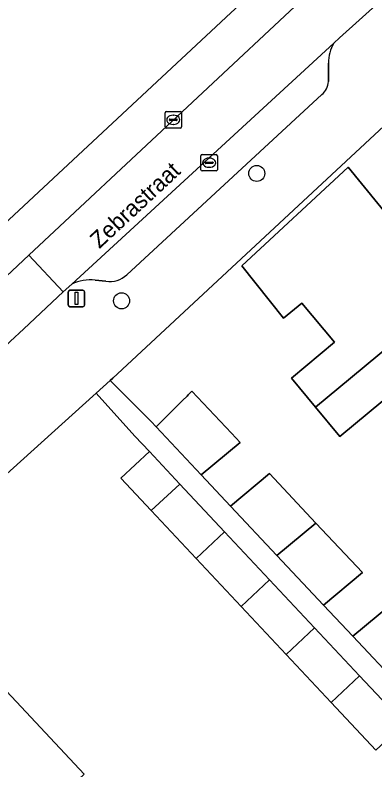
# Model space of a CAD drawing. Extents: x 163147 to 163550, y 380933 to 381639.
# Drawn here: x 163406.34 to 163428.24, y 380976.17 to 381022.1 of the extents above; entities that cross this region are included whole.
import ezdxf

# ---------------------------------------------------------------- set-up
doc = ezdxf.new("R2010")
doc.units = 0
for name, color, linetype in [('IMGEO_Boom', 7, 'Continuous'), ('IMGEO_Erf', 7, 'Continuous'), ('IMGEO_Kolk', 7, 'Continuous'), ('IMGEO_Lichtmast', 7, 'Continuous'), ('IMGEO_Openbare_ruimte_label', 7, 'Continuous'), ('IMGEO_Pand', 7, 'Continuous'), ('IMGEO_Parkeervlak_open', 7, 'Continuous'), ('IMGEO_Rijbaan_lokaal_open', 7, 'Continuous'), ('IMGEO_Voetpad_open', 7, 'Continuous')]:
    doc.layers.add(name, color=color, linetype=linetype)

msp = doc.modelspace()

# ---------------------------------------------------------------- linework, layer by layer
at = {"layer": 'IMGEO_Boom'}
for centre in [(163421.052, 381012.46), (163412.822, 381004.711)]:
    msp.add_circle(centre, 0.489, dxfattribs=at)
at = {"layer": 'IMGEO_Erf'}
for points in [[(163399.662, 381022.66), (163398.084, 381020.879), (163401.085, 381017.62), (163398.51, 381015.308), (163399.37, 381014.362), (163399.598, 381014.567), (163405.039, 381008.81), (163419.469, 381022.239)], [(163430.255, 381016.703), (163412.29, 381000), (163412.135, 380999.86), (163414.624, 380997.37), (163414.929, 380997.035), (163416.534, 380998.639), (163416.814, 380998.918), (163416.886, 380998.991), (163417.109, 380999.213), (163419.517, 380996.653), (163420.045, 380996.09), (163417.673, 380994.116), (163419.454, 380992.222), (163421.826, 380994.195), (163424.65, 380991.189), (163427.484, 380988.172), (163425.115, 380986.2), (163426.905, 380984.295), (163429.274, 380986.266)], [(163430.721, 380996.239), (163428.728, 380998.634), (163426.107, 380996.453), (163424.629, 380998.229), (163423.156, 381000), (163425.774, 381002.186), (163423.784, 381004.577), (163422.673, 381003.646), (163420.144, 381006.846), (163426.609, 381012.836), (163429.41, 381009.418), (163430.345, 381010.201), (163433.893, 381005.936), (163437.364, 381001.765), (163438.832, 381000), (163440.834, 380997.593), (163444.305, 380993.421), (163447.775, 380989.25), (163451.246, 380985.078), (163454.717, 380980.906), (163458.188, 380976.735), (163461.658, 380972.563), (163465.205, 380968.3), (163465.68, 380968.578)], [(163428.306, 380977.361), (163425.571, 380980.277), (163422.836, 380983.194), (163420.102, 380986.11), (163417.367, 380989.027), (163414.634, 380991.941), (163412.784, 380993.914), (163414.513, 380995.534), (163413.628, 380996.479), (163411.277, 380999.087), (163393.44, 380983.006), (163396.395, 380979.839), (163396.584, 380980.016), (163396.809, 380979.777), (163399.059, 380981.885), (163398.827, 380982.132), (163399.637, 380982.891), (163399.857, 380982.655), (163401.936, 380984.602), (163401.729, 380984.823), (163401.973, 380985.052), (163410.543, 380975.903)]]:
    msp.add_lwpolyline(points, dxfattribs=at)
at = {"layer": 'IMGEO_Kolk'}
for p, q in [((163415.468, 381015.297), (163415.468, 381016.149)), ((163415.543, 381016.223), (163416.395, 381016.223)), ((163415.956, 381016.003), (163415.981, 381016.003)), ((163416.469, 381016.149), (163416.469, 381015.297)), ((163415.727, 381015.717), (163415.727, 381015.729)), ((163416.165, 381015.68), (163415.767, 381015.68)), ((163415.77, 381015.766), (163416.168, 381015.766)), ((163415.979, 381015.443), (163415.954, 381015.443)), ((163416.211, 381015.729), (163416.211, 381015.717)), ((163416.395, 381015.223), (163415.543, 381015.223)), ((163417.651, 381012.688), (163417.651, 381013.54)), ((163417.726, 381013.614), (163418.578, 381013.614)), ((163418.652, 381013.54), (163418.652, 381012.688)), ((163417.91, 381013.108), (163417.91, 381013.12)), ((163417.953, 381013.157), (163418.351, 381013.157)), ((163418.139, 381013.394), (163418.164, 381013.394)), ((163418.394, 381013.12), (163418.394, 381013.108)), ((163418.348, 381013.071), (163417.95, 381013.071)), ((163418.162, 381012.834), (163418.137, 381012.834)), ((163418.578, 381012.614), (163417.726, 381012.614))]:
    msp.add_line(p, q, dxfattribs=at)
for points in [[(163415.468, 381015.297), (163415.468, 381016.149)], [(163415.543, 381016.223), (163416.395, 381016.223)], [(163416.469, 381016.149), (163416.469, 381015.297)], [(163416.395, 381015.223), (163415.543, 381015.223)], [(163417.651, 381012.688), (163417.651, 381013.54)], [(163417.726, 381013.614), (163418.578, 381013.614)], [(163418.652, 381013.54), (163418.652, 381012.688)], [(163418.578, 381012.614), (163417.726, 381012.614)]]:
    msp.add_lwpolyline(points, dxfattribs=at)
for centre, radius, start, end in [((163415.545, 381016.147), 0.0765, 91.552, 178.448), ((163415.545, 381016.147), 0.0765, 91.552, 178.448), ((163416.393, 381016.147), 0.0765, 1.552, 88.448), ((163416.393, 381016.147), 0.0765, 1.552, 88.448), ((163415.767, 381015.726), 0.0403, 85.8775, 175.7526), ((163415.764, 381015.716), 0.0366, 178.938, 274.7102), ((163416.168, 381015.723), 0.043, 264.8664, 352.4533), ((163416.172, 381015.728), 0.0386, 1.7309, 96.639), ((163415.545, 381015.299), 0.0765, 181.552, 268.448), ((163415.545, 381015.299), 0.0765, 181.552, 268.448), ((163416.393, 381015.299), 0.0765, 271.552, 358.448), ((163416.393, 381015.299), 0.0765, 271.552, 358.448), ((163417.728, 381013.538), 0.0765, 91.552, 178.448), ((163417.728, 381013.538), 0.0765, 91.552, 178.448), ((163418.576, 381013.538), 0.0765, 1.552, 88.448), ((163418.576, 381013.538), 0.0765, 1.552, 88.448), ((163417.95, 381013.117), 0.0403, 85.8775, 175.7526), ((163417.947, 381013.107), 0.0366, 178.938, 274.7102), ((163418.351, 381013.114), 0.043, 264.8664, 352.4533), ((163418.355, 381013.119), 0.0386, 1.7309, 96.639), ((163417.728, 381012.69), 0.0765, 181.552, 268.448), ((163417.728, 381012.69), 0.0765, 181.552, 268.448), ((163418.576, 381012.69), 0.0765, 271.552, 358.448), ((163418.576, 381012.69), 0.0765, 271.552, 358.448)]:
    msp.add_arc(centre, radius, start, end, dxfattribs=at)
for centre, major_axis, ratio, start_param, end_param in [((163415.955, 381015.723), (-0.387, 0.002), 0.722429, 4.712389, 7.853982), ((163415.98, 381015.723), (-0.39, 0.002), 0.717154, 1.570796, 4.712389), ((163418.138, 381013.114), (-0.387, 0.002), 0.722429, 4.712389, 7.853982), ((163418.163, 381013.114), (-0.39, 0.002), 0.717154, 1.570796, 4.712389)]:
    msp.add_ellipse(centre, major_axis=major_axis, ratio=ratio, start_param=start_param, end_param=end_param, dxfattribs=at)
at = {"layer": 'IMGEO_Lichtmast'}
for p, q in [((163409.682, 381005.352), (163410.472, 381005.352)), ((163410.472, 381005.352), (163409.682, 381005.352)), ((163409.582, 381004.452), (163409.582, 381005.252)), ((163409.582, 381005.252), (163409.582, 381004.452)), ((163410.572, 381005.252), (163410.572, 381004.452)), ((163410.572, 381004.452), (163410.572, 381005.252)), ((163410.472, 381004.352), (163409.682, 381004.352)), ((163409.682, 381004.352), (163410.472, 381004.352))]:
    msp.add_line(p, q, dxfattribs=at)
msp.add_lwpolyline([(163410.002, 381005.227), (163410.152, 381005.227), (163410.152, 381004.477), (163410.002, 381004.477), (163410.002, 381005.227)], dxfattribs=at)
for centre, start, end in [((163409.682, 381005.252), 90, 180), ((163409.682, 381005.252), 90, 180), ((163410.472, 381005.252), 0, 90), ((163410.472, 381005.252), 360, 90), ((163409.682, 381004.452), 180, 270), ((163409.682, 381004.452), 180, 270), ((163410.472, 381004.452), 270, 0), ((163410.472, 381004.452), 270, 0)]:
    msp.add_arc(centre, 0.1, start, end, dxfattribs=at)
at = {"layer": 'IMGEO_Pand'}
for points in [[(163424.629, 380998.229), (163426.758, 381000), (163433.893, 381005.936), (163430.345, 381010.201), (163429.41, 381009.418), (163426.609, 381012.836), (163420.144, 381006.846), (163422.673, 381003.646), (163423.784, 381004.577), (163425.774, 381002.186), (163423.156, 381000)], [(163430.721, 380996.239), (163435.243, 381000), (163437.364, 381001.765), (163433.893, 381005.936), (163426.758, 381000), (163424.629, 380998.229), (163426.107, 380996.453), (163428.728, 380998.634)], [(163414.929, 380997.035), (163417.673, 380994.116), (163420.045, 380996.09), (163419.517, 380996.653), (163417.109, 380999.213), (163416.886, 380998.991), (163416.814, 380998.918), (163416.534, 380998.639)], [(163414.513, 380995.534), (163412.784, 380993.914), (163414.634, 380991.941), (163416.362, 380993.562)], [(163419.454, 380992.222), (163422.278, 380989.217), (163424.65, 380991.189), (163421.826, 380994.195)], [(163417.367, 380989.027), (163419.097, 380990.646), (163416.362, 380993.562), (163414.634, 380991.941)], [(163424.65, 380991.189), (163422.278, 380989.217), (163425.115, 380986.2), (163427.484, 380988.172)], [(163420.102, 380986.11), (163421.832, 380987.73), (163419.097, 380990.646), (163417.367, 380989.027)], [(163420.102, 380986.11), (163422.836, 380983.194), (163424.567, 380984.813), (163421.832, 380987.73)], [(163426.905, 380984.295), (163429.726, 380981.294), (163432.095, 380983.264), (163429.274, 380986.266)], [(163410.543, 380975.903), (163401.973, 380985.052), (163401.729, 380984.823), (163401.936, 380984.602), (163399.857, 380982.655), (163399.637, 380982.891), (163398.827, 380982.132), (163399.059, 380981.885), (163396.809, 380979.777), (163396.584, 380980.016), (163396.395, 380979.839), (163400.158, 380975.821), (163402.224, 380973.59), (163404.957, 380970.672)], [(163425.571, 380980.277), (163427.302, 380981.897), (163424.567, 380984.813), (163422.836, 380983.194)], [(163430.036, 380978.981), (163427.302, 380981.897), (163425.571, 380980.277), (163428.306, 380977.361)]]:
    msp.add_lwpolyline(points, close=True, dxfattribs=at)
at = {"layer": 'IMGEO_Parkeervlak_open'}
for points in [[(163425.737, 381020.394), (163409.794, 381005.73)], [(163425.417, 381018.052), (163425.411, 381019.177)], [(163413.142, 381006.301), (163425.016, 381017.255)], [(163411.21, 381005.972), (163411.87, 381005.912)]]:
    msp.add_lwpolyline(points, dxfattribs=at)
for centre, radius, start, end in [((163427.872, 381019.17), 2.461, 150.1718, 179.8365), ((163424.28, 381018.124), 1.139, 310.2309, 356.3518), ((163412.124, 381007.356), 1.466, 260.033, 313.9761), ((163410.982, 381003.044), 2.937, 85.5415, 113.8552)]:
    msp.add_arc(centre, radius, start, end, dxfattribs=at)
at = {"layer": 'IMGEO_Rijbaan_lokaal_open'}
for points in [[(163425.737, 381020.394), (163426.096, 381020.718), (163431.477, 381025.583), (163434.189, 381028.125), (163436.759, 381030.613), (163438.315, 381039.154), (163438.371, 381039.461), (163438.435, 381039.8), (163439.15, 381043.603), (163436.035, 381044.203), (163435.931, 381043.816)], [(163431.22, 381030.101), (163425.239, 381024.377), (163407.169, 381007.491), (163409.269, 381005.247), (163409.794, 381005.73), (163425.737, 381020.394)]]:
    msp.add_lwpolyline(points, dxfattribs=at)
msp.add_lwpolyline([(163409.269, 381005.247), (163407.169, 381007.491), (163404.768, 381005.246), (163403.774, 381004.316), (163405.874, 381002.071), (163406.04, 381002.226), (163406.868, 381003.001)], close=True, dxfattribs=at)
at = {"layer": 'IMGEO_Voetpad_open'}
for points in [[(163412.29, 381000), (163430.255, 381016.703), (163432.143, 381018.005), (163434.736, 381020.337), (163437.58, 381020.705), (163449.567, 381084.29), (163449.459, 381088.154)], [(163431.364, 381035.276), (163430.25, 381032.233), (163426.228, 381028.508), (163421.663, 381024.258), (163419.469, 381022.239), (163405.039, 381008.81), (163404.04, 381007.881), (163403.875, 381007.733), (163395.261, 381000), (163385.833, 380991.536), (163387.473, 380989.102), (163399.16, 381000), (163403.774, 381004.316), (163404.768, 381005.246), (163407.169, 381007.491), (163425.239, 381024.377), (163431.22, 381030.101)], [(163438.452, 381031.953), (163436.759, 381030.613), (163434.189, 381028.125), (163431.477, 381025.583), (163426.096, 381020.718), (163425.737, 381020.394)], [(163425.411, 381019.177), (163425.417, 381018.052)], [(163425.016, 381017.255), (163413.142, 381006.301)], [(163409.794, 381005.73), (163409.269, 381005.247), (163406.868, 381003.001), (163406.04, 381002.226), (163405.874, 381002.071), (163403.258, 380999.623), (163401.927, 380998.381)], [(163411.87, 381005.912), (163411.21, 381005.972)], [(163390.115, 380987.325), (163389.594, 380986.838), (163393.44, 380983.006), (163411.277, 380999.087), (163412.135, 380999.86), (163412.29, 381000)], [(163429.726, 380981.294), (163426.905, 380984.295), (163425.115, 380986.2), (163422.278, 380989.217), (163419.454, 380992.222), (163417.673, 380994.116), (163414.929, 380997.035), (163414.624, 380997.37), (163412.135, 380999.86), (163411.277, 380999.087), (163413.628, 380996.479), (163414.513, 380995.534), (163416.362, 380993.562), (163419.097, 380990.646), (163421.832, 380987.73), (163424.567, 380984.813), (163427.302, 380981.897), (163430.036, 380978.981)]]:
    msp.add_lwpolyline(points, dxfattribs=at)
for centre, radius, start, end in [((163427.872, 381019.17), 2.461, 150.1718, 179.8365), ((163424.28, 381018.124), 1.139, 310.2309, 356.3518), ((163412.124, 381007.356), 1.466, 260.033, 313.9761), ((163410.982, 381003.044), 2.937, 85.5415, 113.8552)]:
    msp.add_arc(centre, radius, start, end, dxfattribs=at)

# ---------------------------------------------------------------- texts
at = {"layer": 'IMGEO_Openbare_ruimte_label'}
msp.add_text('Zebrastraat', height=1, rotation=42.9748, dxfattribs=at).set_placement((163411.476, 381007.852))

doc.saveas('drawing.dxf')
